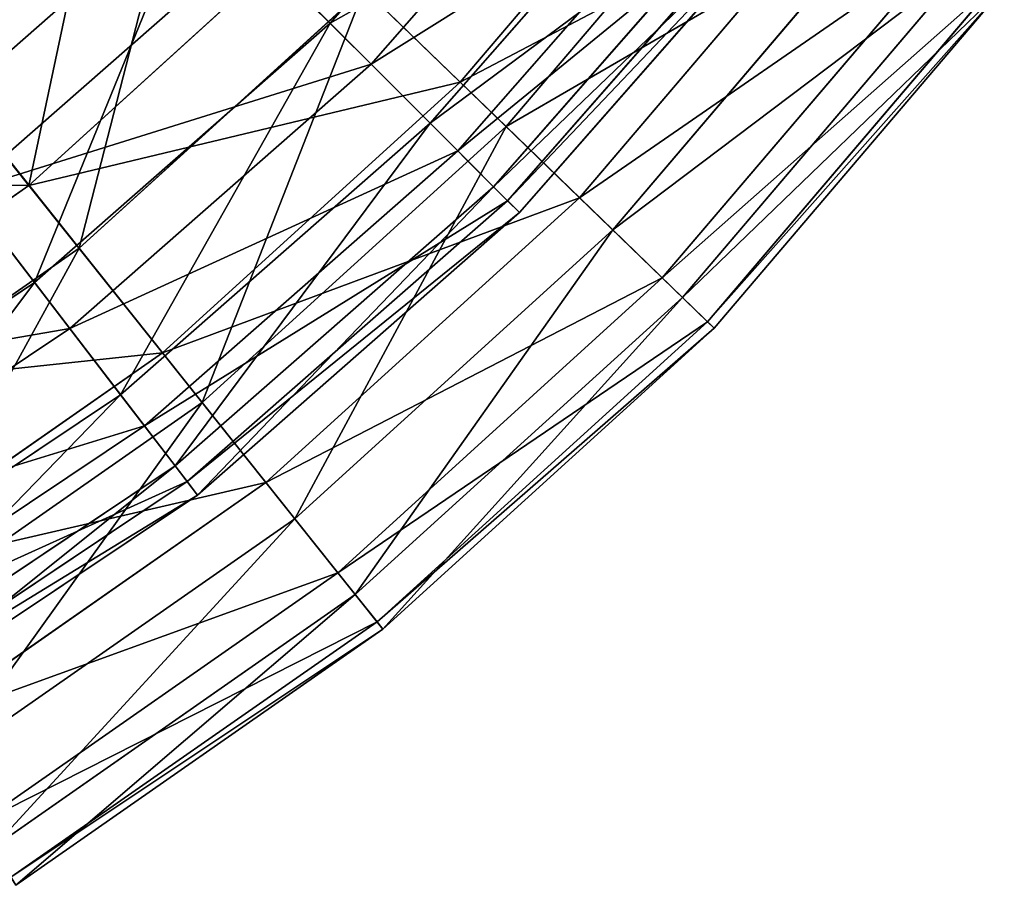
# Model space of a CAD drawing. Extents: x 1 to 199, y -10 to 2.
# Tile 403 of 656: x 53.77 to 55.46, y -9.28 to -7.8. Entities that reach past the tile are written whole.
import ezdxf

# ---------------------------------------------------------------- set-up
doc = ezdxf.new("R2010")
doc.units = 0
doc.header["$LTSCALE"] = 2.54
doc.layers.get('0').update_dxf_attribs({"color": 13, "linetype": 'CONTINUOUS'})

# ---------------------------------------------------------------- blocks, each defined once
blk = doc.blocks.new('SLING-V-10355_STL')
at = {"color": 0}
for p, q in [((54.3066, -7.802, 4.4057), (54.7515, -7.2948, 4.4057)), ((54.3066, -7.802, 4.4057), (54.7515, -7.2948, 4.4057)), ((54.377, -7.8724, 8.7272), (54.8304, -7.3553, 8.7272)), ((54.377, -7.8724, 8.7272), (54.8304, -7.3553, 8.7272)), ((54.53, -7.9033, 4.0604), (54.9776, -7.3776, 4.0604)), ((54.53, -7.9033, 4.0604), (54.9776, -7.3776, 4.0604)), ((54.4783, -7.9737, 5.1017), (54.9441, -7.4425, 5.1017)), ((54.4783, -7.9737, 5.1017), (54.9441, -7.4425, 5.1017)), ((54.6086, -7.9794, 9.1025), (55.0653, -7.443, 9.1025)), ((54.6086, -7.9794, 9.1025), (55.0653, -7.443, 9.1025)), ((54.5258, -8.0212, 8.0207), (54.9974, -7.4834, 8.0207)), ((54.5258, -8.0212, 8.0207), (54.9974, -7.4834, 8.0207)), ((54.5872, -8.0826, 5.8226), (55.0663, -7.5363, 5.8226)), ((54.5872, -8.0826, 5.8226), (55.0663, -7.5363, 5.8226)), ((54.7347, -8.1015, 4.7467), (55.2059, -7.548, 4.7467)), ((54.7347, -8.1015, 4.7467), (55.2059, -7.548, 4.7467)), ((53.5999, -7.987, 3.7454), (54.075, -7.5704, 3.7454)), ((53.5999, -7.987, 3.7454), (54.075, -7.5704, 3.7454)), ((54.075, -7.5704, 3.7454), (54.3066, -7.802, 4.4057)), ((54.075, -7.5704, 3.7454), (54.3066, -7.802, 4.4057)), ((54.6111, -8.1066, 7.2935), (55.0932, -7.5569, 7.2935)), ((54.6111, -8.1066, 7.2935), (55.0932, -7.5569, 7.2935)), ((54.6317, -8.1271, 6.557), (55.1162, -7.5746, 6.557)), ((54.6317, -8.1271, 6.557), (55.1162, -7.5746, 6.557)), ((54.7917, -8.1567, 8.4045), (55.2695, -7.5954, 8.4045)), ((54.7917, -8.1567, 8.4045), (55.2695, -7.5954, 8.4045)), ((53.7897, -8.0802, 3.4145), (54.266, -7.6476, 3.4145)), ((53.7897, -8.0802, 3.4145), (54.266, -7.6476, 3.4145)), ((54.266, -7.6476, 3.4145), (54.53, -7.9033, 4.0604)), ((54.266, -7.6476, 3.4145), (54.53, -7.9033, 4.0604)), ((53.6792, -8.0903, 9.4018), (54.1671, -7.6625, 9.4018)), ((53.6792, -8.0903, 9.4018), (54.1671, -7.6625, 9.4018)), ((54.377, -7.8724, 8.7272), (54.1671, -7.6625, 9.4018)), ((54.377, -7.8724, 8.7272), (54.1671, -7.6625, 9.4018)), ((54.8768, -8.2392, 5.4629), (55.3645, -7.6663, 5.4629)), ((54.8768, -8.2392, 5.4629), (55.3645, -7.6663, 5.4629)), ((54.9114, -8.2726, 7.6803), (55.4031, -7.6951, 7.6803)), ((54.9114, -8.2726, 7.6803), (55.4031, -7.6951, 7.6803)), ((53.5125, -7.7326, 2.8191), (53.7897, -8.0802, 3.4145)), ((53.5125, -7.7326, 2.8191), (53.7897, -8.0802, 3.4145)), ((54.9543, -8.3142, 6.1982), (55.4509, -7.7308, 6.1982)), ((54.9543, -8.3142, 6.1982), (55.4509, -7.7308, 6.1982)), ((54.9659, -8.3254, 6.9411), (55.4638, -7.7404, 6.9411)), ((54.9659, -8.3254, 6.9411), (55.4638, -7.7404, 6.9411)), ((53.8756, -8.1878, 9.7637), (54.3649, -7.7434, 9.7637)), ((53.8756, -8.1878, 9.7637), (54.3649, -7.7434, 9.7637)), ((54.6086, -7.9794, 9.1025), (54.3649, -7.7434, 9.7637)), ((54.6086, -7.9794, 9.1025), (54.3649, -7.7434, 9.7637)), ((53.7993, -8.2469, 4.4057), (54.3066, -7.802, 4.4057)), ((53.7993, -8.2469, 4.4057), (54.3066, -7.802, 4.4057)), ((54.3066, -7.802, 4.4057), (54.4783, -7.9737, 5.1017)), ((54.3066, -7.802, 4.4057), (54.4783, -7.9737, 5.1017)), ((53.8756, -8.1878, 9.7637), (53.6148, -7.8608, 10.3778)), ((53.8756, -8.1878, 9.7637), (53.6148, -7.8608, 10.3778)), ((53.8599, -8.3259, 8.7272), (54.377, -7.8724, 8.7272)), ((53.8599, -8.3259, 8.7272), (54.377, -7.8724, 8.7272)), ((54.5258, -8.0212, 8.0207), (54.377, -7.8724, 8.7272)), ((54.5258, -8.0212, 8.0207), (54.377, -7.8724, 8.7272)), ((54.0189, -8.3675, 4.0604), (54.53, -7.9033, 4.0604)), ((54.0189, -8.3675, 4.0604), (54.53, -7.9033, 4.0604)), ((54.53, -7.9033, 4.0604), (54.7347, -8.1015, 4.7467)), ((54.53, -7.9033, 4.0604), (54.7347, -8.1015, 4.7467)), ((53.9471, -8.4395, 5.1017), (54.4783, -7.9737, 5.1017)), ((53.9471, -8.4395, 5.1017), (54.4783, -7.9737, 5.1017)), ((54.4783, -7.9737, 5.1017), (54.5872, -8.0826, 5.8226)), ((54.4783, -7.9737, 5.1017), (54.5872, -8.0826, 5.8226)), ((53.5999, -7.987, 3.7454), (53.7993, -8.2469, 4.4057)), ((53.5999, -7.987, 3.7454), (53.7993, -8.2469, 4.4057)), ((54.0871, -8.453, 9.1025), (54.6086, -7.9794, 9.1025)), ((54.0871, -8.453, 9.1025), (54.6086, -7.9794, 9.1025)), ((54.7917, -8.1567, 8.4045), (54.6086, -7.9794, 9.1025)), ((54.7917, -8.1567, 8.4045), (54.6086, -7.9794, 9.1025)), ((53.988, -8.4928, 8.0207), (54.5258, -8.0212, 8.0207)), ((53.988, -8.4928, 8.0207), (54.5258, -8.0212, 8.0207)), ((54.6111, -8.1066, 7.2935), (54.5258, -8.0212, 8.0207)), ((54.6111, -8.1066, 7.2935), (54.5258, -8.0212, 8.0207)), ((53.262, -8.4482, 3.4145), (53.7897, -8.0802, 3.4145)), ((53.262, -8.4482, 3.4145), (53.7897, -8.0802, 3.4145)), ((53.8599, -8.3259, 8.7272), (53.6792, -8.0903, 9.4018)), ((53.8599, -8.3259, 8.7272), (53.6792, -8.0903, 9.4018)), ((53.7897, -8.0802, 3.4145), (54.0189, -8.3675, 4.0604)), ((53.7897, -8.0802, 3.4145), (54.0189, -8.3675, 4.0604)), ((54.0409, -8.5617, 5.8226), (54.5872, -8.0826, 5.8226)), ((54.0409, -8.5617, 5.8226), (54.5872, -8.0826, 5.8226)), ((54.5872, -8.0826, 5.8226), (54.6317, -8.1271, 6.557)), ((54.5872, -8.0826, 5.8226), (54.6317, -8.1271, 6.557)), ((54.0615, -8.5886, 7.2935), (54.6111, -8.1066, 7.2935)), ((54.0615, -8.5886, 7.2935), (54.6111, -8.1066, 7.2935)), ((54.1965, -8.5903, 4.7467), (54.7347, -8.1015, 4.7467)), ((54.1965, -8.5903, 4.7467), (54.7347, -8.1015, 4.7467)), ((54.6317, -8.1271, 6.557), (54.6111, -8.1066, 7.2935)), ((54.6317, -8.1271, 6.557), (54.6111, -8.1066, 7.2935)), ((54.7347, -8.1015, 4.7467), (54.8768, -8.2392, 5.4629)), ((54.7347, -8.1015, 4.7467), (54.8768, -8.2392, 5.4629)), ((54.0792, -8.6117, 6.557), (54.6317, -8.1271, 6.557)), ((54.0792, -8.6117, 6.557), (54.6317, -8.1271, 6.557)), ((54.246, -8.6523, 8.4045), (54.7917, -8.1567, 8.4045)), ((54.246, -8.6523, 8.4045), (54.7917, -8.1567, 8.4045)), ((54.9114, -8.2726, 7.6803), (54.7917, -8.1567, 8.4045)), ((54.9114, -8.2726, 7.6803), (54.7917, -8.1567, 8.4045)), ((53.3334, -8.566, 9.7637), (53.8756, -8.1878, 9.7637)), ((53.3334, -8.566, 9.7637), (53.8756, -8.1878, 9.7637)), ((54.0871, -8.453, 9.1025), (53.8756, -8.1878, 9.7637)), ((54.0871, -8.453, 9.1025), (53.8756, -8.1878, 9.7637)), ((53.2383, -8.6218, 4.4057), (53.7993, -8.2469, 4.4057)), ((53.2383, -8.6218, 4.4057), (53.7993, -8.2469, 4.4057)), ((53.7993, -8.2469, 4.4057), (53.9471, -8.4395, 5.1017)), ((53.7993, -8.2469, 4.4057), (53.9471, -8.4395, 5.1017)), ((54.3199, -8.745, 5.4629), (54.8768, -8.2392, 5.4629)), ((54.3199, -8.745, 5.4629), (54.8768, -8.2392, 5.4629)), ((54.8768, -8.2392, 5.4629), (54.9543, -8.3142, 6.1982)), ((54.8768, -8.2392, 5.4629), (54.9543, -8.3142, 6.1982)), ((54.3499, -8.7826, 7.6803), (54.9114, -8.2726, 7.6803)), ((54.3499, -8.7826, 7.6803), (54.9114, -8.2726, 7.6803)), ((54.9659, -8.3254, 6.9411), (54.9114, -8.2726, 7.6803)), ((54.9659, -8.3254, 6.9411), (54.9114, -8.2726, 7.6803)), ((54.3871, -8.8293, 6.1982), (54.9543, -8.3142, 6.1982)), ((54.3871, -8.8293, 6.1982), (54.9543, -8.3142, 6.1982)), ((54.9543, -8.3142, 6.1982), (54.9659, -8.3254, 6.9411)), ((54.9543, -8.3142, 6.1982), (54.9659, -8.3254, 6.9411)), ((53.2881, -8.7079, 8.7272), (53.8599, -8.3259, 8.7272)), ((53.2881, -8.7079, 8.7272), (53.8599, -8.3259, 8.7272)), ((53.988, -8.4928, 8.0207), (53.8599, -8.3259, 8.7272)), ((53.988, -8.4928, 8.0207), (53.8599, -8.3259, 8.7272)), ((54.3972, -8.8419, 6.9411), (54.9659, -8.3254, 6.9411)), ((54.3972, -8.8419, 6.9411), (54.9659, -8.3254, 6.9411)), ((53.4526, -8.7626, 4.0604), (54.0189, -8.3675, 4.0604)), ((53.4526, -8.7626, 4.0604), (54.0189, -8.3675, 4.0604)), ((54.0189, -8.3675, 4.0604), (54.1965, -8.5903, 4.7467)), ((54.0189, -8.3675, 4.0604), (54.1965, -8.5903, 4.7467)), ((53.3597, -8.832, 5.1017), (53.9471, -8.4395, 5.1017)), ((53.3597, -8.832, 5.1017), (53.9471, -8.4395, 5.1017)), ((53.9471, -8.4395, 5.1017), (54.0409, -8.5617, 5.8226)), ((53.9471, -8.4395, 5.1017), (54.0409, -8.5617, 5.8226)), ((53.5093, -8.8561, 9.1025), (54.0871, -8.453, 9.1025)), ((53.5093, -8.8561, 9.1025), (54.0871, -8.453, 9.1025)), ((54.246, -8.6523, 8.4045), (54.0871, -8.453, 9.1025)), ((54.246, -8.6523, 8.4045), (54.0871, -8.453, 9.1025)), ((53.3933, -8.8902, 8.0207), (53.988, -8.4928, 8.0207)), ((53.3933, -8.8902, 8.0207), (53.988, -8.4928, 8.0207)), ((54.0615, -8.5886, 7.2935), (53.988, -8.4928, 8.0207)), ((54.0615, -8.5886, 7.2935), (53.988, -8.4928, 8.0207)), ((53.4367, -8.9654, 5.8226), (54.0409, -8.5617, 5.8226)), ((53.4367, -8.9654, 5.8226), (54.0409, -8.5617, 5.8226)), ((54.0409, -8.5617, 5.8226), (54.0792, -8.6117, 6.557)), ((54.0409, -8.5617, 5.8226), (54.0792, -8.6117, 6.557)), ((53.4537, -8.9947, 7.2935), (54.0615, -8.5886, 7.2935)), ((53.4537, -8.9947, 7.2935), (54.0615, -8.5886, 7.2935)), ((53.6003, -9.0062, 4.7467), (54.1965, -8.5903, 4.7467)), ((53.6003, -9.0062, 4.7467), (54.1965, -8.5903, 4.7467)), ((54.0792, -8.6117, 6.557), (54.0615, -8.5886, 7.2935)), ((54.0792, -8.6117, 6.557), (54.0615, -8.5886, 7.2935)), ((54.1965, -8.5903, 4.7467), (54.3199, -8.745, 5.4629)), ((54.1965, -8.5903, 4.7467), (54.3199, -8.745, 5.4629)), ((53.4682, -9.0199, 6.557), (54.0792, -8.6117, 6.557)), ((53.4682, -9.0199, 6.557), (54.0792, -8.6117, 6.557)), ((53.6414, -9.074, 8.4045), (54.246, -8.6523, 8.4045)), ((53.6414, -9.074, 8.4045), (54.246, -8.6523, 8.4045)), ((54.3499, -8.7826, 7.6803), (54.246, -8.6523, 8.4045)), ((54.3499, -8.7826, 7.6803), (54.246, -8.6523, 8.4045)), ((53.7029, -9.1754, 5.4629), (54.3199, -8.745, 5.4629)), ((53.7029, -9.1754, 5.4629), (54.3199, -8.745, 5.4629)), ((54.3199, -8.745, 5.4629), (54.3871, -8.8293, 6.1982)), ((54.3199, -8.745, 5.4629), (54.3871, -8.8293, 6.1982)), ((53.7278, -9.2165, 7.6803), (54.3499, -8.7826, 7.6803)), ((53.7278, -9.2165, 7.6803), (54.3499, -8.7826, 7.6803)), ((54.3972, -8.8419, 6.9411), (54.3499, -8.7826, 7.6803)), ((54.3972, -8.8419, 6.9411), (54.3499, -8.7826, 7.6803)), ((53.7587, -9.2676, 6.1982), (54.3871, -8.8293, 6.1982)), ((53.7587, -9.2676, 6.1982), (54.3871, -8.8293, 6.1982)), ((54.3871, -8.8293, 6.1982), (54.3972, -8.8419, 6.9411)), ((54.3871, -8.8293, 6.1982), (54.3972, -8.8419, 6.9411)), ((53.7671, -9.2814, 6.9411), (54.3972, -8.8419, 6.9411)), ((53.7671, -9.2814, 6.9411), (54.3972, -8.8419, 6.9411))]:
    blk.add_line(p, q, dxfattribs=at)
at = {"color": 7}
mesh = blk.add_polyface(dxfattribs=at)
corners = [(54.7515, -7.2948, 4.4057), (54.075, -7.5704, 3.7454), (54.3066, -7.802, 4.4057), (54.4916, -7.0953, 3.7454)]
mesh.append_faces([[corners[k] for k in face] for face in [(0, 1, 2), (1, 0, 3)]], dxfattribs={"vtx0": -1, "color": 7})
mesh = blk.add_polyface(dxfattribs=at)
corners = [(53.6148, -7.8608, 10.3778), (53.7117, -7.1108, 10.9356), (53.3086, -7.4768, 10.9356), (54.0644, -7.4524, 10.3778)]
mesh.append_faces([[corners[k] for k in face] for face in [(0, 1, 2), (1, 0, 3)]], dxfattribs={"vtx0": -1, "color": 7})
mesh = blk.add_polyface(dxfattribs=at)
corners = [(54.266, -7.6476, 3.4145), (54.9776, -7.3776, 4.0604), (54.53, -7.9033, 4.0604), (54.6831, -7.1577, 3.4145)]
mesh.append_faces([[corners[k] for k in face] for face in [(0, 1, 2), (1, 0, 3)]], dxfattribs={"vtx0": -1, "color": 7})
mesh = blk.add_polyface(dxfattribs=at)
corners = [(54.1671, -7.6625, 9.4018), (54.8304, -7.3553, 8.7272), (54.377, -7.8724, 8.7272), (54.5949, -7.1746, 9.4018)]
mesh.append_faces([[corners[k] for k in face] for face in [(0, 1, 2), (1, 0, 3)]], dxfattribs={"vtx0": -1, "color": 7})
mesh = blk.add_polyface(dxfattribs=at)
corners = [(55.0653, -7.443, 9.1025), (54.3649, -7.7434, 9.7637), (54.6086, -7.9794, 9.1025), (54.7934, -7.2401, 9.7637)]
mesh.append_faces([[corners[k] for k in face] for face in [(0, 1, 2), (1, 0, 3)]], dxfattribs={"vtx0": -1, "color": 7})
mesh = blk.add_polyface(dxfattribs=at)
corners = [(53.5999, -7.987, 3.7454), (53.7869, -7.2823, 3.1311), (53.3519, -7.6638, 3.1311), (54.075, -7.5704, 3.7454)]
mesh.append_faces([[corners[k] for k in face] for face in [(0, 1, 2), (1, 0, 3)]], dxfattribs={"vtx0": -1, "color": 7})
mesh = blk.add_polyface(dxfattribs=at)
corners = [(54.9441, -7.4425, 5.1017), (54.3066, -7.802, 4.4057), (54.4783, -7.9737, 5.1017), (54.7515, -7.2948, 4.4057)]
mesh.append_faces([[corners[k] for k in face] for face in [(0, 1, 2), (1, 0, 3)]], dxfattribs={"vtx0": -1, "color": 7})
mesh = blk.add_polyface(dxfattribs=at)
corners = [(53.9466, -7.3383, 2.8191), (53.7897, -8.0802, 3.4145), (53.5125, -7.7326, 2.8191), (54.266, -7.6476, 3.4145)]
mesh.append_faces([[corners[k] for k in face] for face in [(0, 1, 2), (1, 0, 3)]], dxfattribs={"vtx0": -1, "color": 7})
mesh = blk.add_polyface(dxfattribs=at)
corners = [(54.377, -7.8724, 8.7272), (54.9974, -7.4834, 8.0207), (54.5258, -8.0212, 8.0207), (54.8304, -7.3553, 8.7272)]
mesh.append_faces([[corners[k] for k in face] for face in [(0, 1, 2), (1, 0, 3)]], dxfattribs={"vtx0": -1, "color": 7})
mesh = blk.add_polyface(dxfattribs=at)
corners = [(54.53, -7.9033, 4.0604), (55.2059, -7.548, 4.7467), (54.7347, -8.1015, 4.7467), (54.9776, -7.3776, 4.0604)]
mesh.append_faces([[corners[k] for k in face] for face in [(0, 1, 2), (1, 0, 3)]], dxfattribs={"vtx0": -1, "color": 7})
mesh = blk.add_polyface(dxfattribs=at)
corners = [(53.4486, -7.7899, 10.0342), (54.1671, -7.6625, 9.4018), (53.6792, -8.0903, 9.4018), (53.8993, -7.3947, 10.0342)]
mesh.append_faces([[corners[k] for k in face] for face in [(0, 1, 2), (1, 0, 3)]], dxfattribs={"vtx0": -1, "color": 7})
mesh = blk.add_polyface(dxfattribs=at)
corners = [(54.0644, -7.4524, 10.3778), (53.8756, -8.1878, 9.7637), (54.3649, -7.7434, 9.7637), (53.6148, -7.8608, 10.3778)]
mesh.append_faces([[corners[k] for k in face] for face in [(0, 1, 2), (1, 0, 3)]], dxfattribs={"vtx0": -1, "color": 7})
mesh = blk.add_polyface(dxfattribs=at)
corners = [(55.0663, -7.5363, 5.8226), (54.4783, -7.9737, 5.1017), (54.5872, -8.0826, 5.8226), (54.9441, -7.4425, 5.1017)]
mesh.append_faces([[corners[k] for k in face] for face in [(0, 1, 2), (1, 0, 3)]], dxfattribs={"vtx0": -1, "color": 7})
mesh = blk.add_polyface(dxfattribs=at)
corners = [(55.2695, -7.5954, 8.4045), (54.6086, -7.9794, 9.1025), (54.7917, -8.1567, 8.4045), (55.0653, -7.443, 9.1025)]
mesh.append_faces([[corners[k] for k in face] for face in [(0, 1, 2), (1, 0, 3)]], dxfattribs={"vtx0": -1, "color": 7})
mesh = blk.add_polyface(dxfattribs=at)
corners = [(54.5258, -8.0212, 8.0207), (55.0932, -7.5569, 7.2935), (54.6111, -8.1066, 7.2935), (54.9974, -7.4834, 8.0207)]
mesh.append_faces([[corners[k] for k in face] for face in [(0, 1, 2), (1, 0, 3)]], dxfattribs={"vtx0": -1, "color": 7})
mesh = blk.add_polyface(dxfattribs=at)
corners = [(55.1162, -7.5746, 6.557), (54.5872, -8.0826, 5.8226), (54.6317, -8.1271, 6.557), (55.0663, -7.5363, 5.8226)]
mesh.append_faces([[corners[k] for k in face] for face in [(0, 1, 2), (1, 0, 3)]], dxfattribs={"vtx0": -1, "color": 7})
mesh = blk.add_polyface(dxfattribs=at)
corners = [(54.7347, -8.1015, 4.7467), (55.3645, -7.6663, 5.4629), (54.8768, -8.2392, 5.4629), (55.2059, -7.548, 4.7467)]
mesh.append_faces([[corners[k] for k in face] for face in [(0, 1, 2), (1, 0, 3)]], dxfattribs={"vtx0": -1, "color": 7})
mesh = blk.add_polyface(dxfattribs=at)
corners = [(53.7993, -8.2469, 4.4057), (54.075, -7.5704, 3.7454), (53.5999, -7.987, 3.7454), (54.3066, -7.802, 4.4057)]
mesh.append_faces([[corners[k] for k in face] for face in [(0, 1, 2), (1, 0, 3)]], dxfattribs={"vtx0": -1, "color": 7})
mesh = blk.add_polyface(dxfattribs=at)
corners = [(54.6111, -8.1066, 7.2935), (55.1162, -7.5746, 6.557), (54.6317, -8.1271, 6.557), (55.0932, -7.5569, 7.2935)]
mesh.append_faces([[corners[k] for k in face] for face in [(0, 1, 2), (1, 0, 3)]], dxfattribs={"vtx0": -1, "color": 7})
mesh = blk.add_polyface(dxfattribs=at)
corners = [(55.4031, -7.6951, 7.6803), (54.7917, -8.1567, 8.4045), (54.9114, -8.2726, 7.6803), (55.2695, -7.5954, 8.4045)]
mesh.append_faces([[corners[k] for k in face] for face in [(0, 1, 2), (1, 0, 3)]], dxfattribs={"vtx0": -1, "color": 7})
mesh = blk.add_polyface(dxfattribs=at)
corners = [(54.53, -7.9033, 4.0604), (53.7897, -8.0802, 3.4145), (54.266, -7.6476, 3.4145), (54.0189, -8.3675, 4.0604)]
mesh.append_faces([[corners[k] for k in face] for face in [(0, 1, 2), (1, 0, 3)]], dxfattribs={"vtx0": -1, "color": 7})
mesh = blk.add_polyface(dxfattribs=at)
corners = [(53.6792, -8.0903, 9.4018), (54.377, -7.8724, 8.7272), (53.8599, -8.3259, 8.7272), (54.1671, -7.6625, 9.4018)]
mesh.append_faces([[corners[k] for k in face] for face in [(0, 1, 2), (1, 0, 3)]], dxfattribs={"vtx0": -1, "color": 7})
mesh = blk.add_polyface(dxfattribs=at)
corners = [(54.8768, -8.2392, 5.4629), (55.4509, -7.7308, 6.1982), (54.9543, -8.3142, 6.1982), (55.3645, -7.6663, 5.4629)]
mesh.append_faces([[corners[k] for k in face] for face in [(0, 1, 2), (1, 0, 3)]], dxfattribs={"vtx0": -1, "color": 7})
mesh = blk.add_polyface(dxfattribs=at)
corners = [(55.4638, -7.7404, 6.9411), (54.9114, -8.2726, 7.6803), (54.9659, -8.3254, 6.9411), (55.4031, -7.6951, 7.6803)]
mesh.append_faces([[corners[k] for k in face] for face in [(0, 1, 2), (1, 0, 3)]], dxfattribs={"vtx0": -1, "color": 7})
mesh = blk.add_polyface(dxfattribs=at)
corners = [(53.7897, -8.0802, 3.4145), (53.0316, -8.0681, 2.8191), (53.5125, -7.7326, 2.8191), (53.262, -8.4482, 3.4145)]
mesh.append_faces([[corners[k] for k in face] for face in [(0, 1, 2), (1, 0, 3)]], dxfattribs={"vtx0": -1, "color": 7})
mesh = blk.add_polyface(dxfattribs=at)
corners = [(54.9543, -8.3142, 6.1982), (55.4638, -7.7404, 6.9411), (54.9659, -8.3254, 6.9411), (55.4509, -7.7308, 6.1982)]
mesh.append_faces([[corners[k] for k in face] for face in [(0, 1, 2), (1, 0, 3)]], dxfattribs={"vtx0": -1, "color": 7})
mesh = blk.add_polyface(dxfattribs=at)
corners = [(54.3649, -7.7434, 9.7637), (54.0871, -8.453, 9.1025), (54.6086, -7.9794, 9.1025), (53.8756, -8.1878, 9.7637)]
mesh.append_faces([[corners[k] for k in face] for face in [(0, 1, 2), (1, 0, 3)]], dxfattribs={"vtx0": -1, "color": 7})
mesh = blk.add_polyface(dxfattribs=at)
corners = [(53.9471, -8.4395, 5.1017), (54.3066, -7.802, 4.4057), (53.7993, -8.2469, 4.4057), (54.4783, -7.9737, 5.1017)]
mesh.append_faces([[corners[k] for k in face] for face in [(0, 1, 2), (1, 0, 3)]], dxfattribs={"vtx0": -1, "color": 7})
mesh = blk.add_polyface(dxfattribs=at)
corners = [(53.6148, -7.8608, 10.3778), (53.3334, -8.566, 9.7637), (53.8756, -8.1878, 9.7637), (53.1166, -8.2083, 10.3778)]
mesh.append_faces([[corners[k] for k in face] for face in [(0, 1, 2), (1, 0, 3)]], dxfattribs={"vtx0": -1, "color": 7})
mesh = blk.add_polyface(dxfattribs=at)
corners = [(53.8599, -8.3259, 8.7272), (54.5258, -8.0212, 8.0207), (53.988, -8.4928, 8.0207), (54.377, -7.8724, 8.7272)]
mesh.append_faces([[corners[k] for k in face] for face in [(0, 1, 2), (1, 0, 3)]], dxfattribs={"vtx0": -1, "color": 7})
mesh = blk.add_polyface(dxfattribs=at)
corners = [(54.7347, -8.1015, 4.7467), (54.0189, -8.3675, 4.0604), (54.53, -7.9033, 4.0604), (54.1965, -8.5903, 4.7467)]
mesh.append_faces([[corners[k] for k in face] for face in [(0, 1, 2), (1, 0, 3)]], dxfattribs={"vtx0": -1, "color": 7})
mesh = blk.add_polyface(dxfattribs=at)
corners = [(54.0409, -8.5617, 5.8226), (54.4783, -7.9737, 5.1017), (53.9471, -8.4395, 5.1017), (54.5872, -8.0826, 5.8226)]
mesh.append_faces([[corners[k] for k in face] for face in [(0, 1, 2), (1, 0, 3)]], dxfattribs={"vtx0": -1, "color": 7})
mesh = blk.add_polyface(dxfattribs=at)
corners = [(53.2383, -8.6218, 4.4057), (53.5999, -7.987, 3.7454), (53.0745, -8.338, 3.7454), (53.7993, -8.2469, 4.4057)]
mesh.append_faces([[corners[k] for k in face] for face in [(0, 1, 2), (1, 0, 3)]], dxfattribs={"vtx0": -1, "color": 7})
mesh = blk.add_polyface(dxfattribs=at)
corners = [(54.6086, -7.9794, 9.1025), (54.246, -8.6523, 8.4045), (54.7917, -8.1567, 8.4045), (54.0871, -8.453, 9.1025)]
mesh.append_faces([[corners[k] for k in face] for face in [(0, 1, 2), (1, 0, 3)]], dxfattribs={"vtx0": -1, "color": 7})
mesh = blk.add_polyface(dxfattribs=at)
corners = [(53.988, -8.4928, 8.0207), (54.6111, -8.1066, 7.2935), (54.0615, -8.5886, 7.2935), (54.5258, -8.0212, 8.0207)]
mesh.append_faces([[corners[k] for k in face] for face in [(0, 1, 2), (1, 0, 3)]], dxfattribs={"vtx0": -1, "color": 7})
mesh = blk.add_polyface(dxfattribs=at)
corners = [(53.1396, -8.4508, 9.4018), (53.8599, -8.3259, 8.7272), (53.2881, -8.7079, 8.7272), (53.6792, -8.0903, 9.4018)]
mesh.append_faces([[corners[k] for k in face] for face in [(0, 1, 2), (1, 0, 3)]], dxfattribs={"vtx0": -1, "color": 7})
mesh = blk.add_polyface(dxfattribs=at)
corners = [(54.0189, -8.3675, 4.0604), (53.262, -8.4482, 3.4145), (53.7897, -8.0802, 3.4145), (53.4526, -8.7626, 4.0604)]
mesh.append_faces([[corners[k] for k in face] for face in [(0, 1, 2), (1, 0, 3)]], dxfattribs={"vtx0": -1, "color": 7})
mesh = blk.add_polyface(dxfattribs=at)
corners = [(54.0792, -8.6117, 6.557), (54.5872, -8.0826, 5.8226), (54.0409, -8.5617, 5.8226), (54.6317, -8.1271, 6.557)]
mesh.append_faces([[corners[k] for k in face] for face in [(0, 1, 2), (1, 0, 3)]], dxfattribs={"vtx0": -1, "color": 7})
mesh = blk.add_polyface(dxfattribs=at)
corners = [(54.0615, -8.5886, 7.2935), (54.6317, -8.1271, 6.557), (54.0792, -8.6117, 6.557), (54.6111, -8.1066, 7.2935)]
mesh.append_faces([[corners[k] for k in face] for face in [(0, 1, 2), (1, 0, 3)]], dxfattribs={"vtx0": -1, "color": 7})
mesh = blk.add_polyface(dxfattribs=at)
corners = [(54.8768, -8.2392, 5.4629), (54.1965, -8.5903, 4.7467), (54.7347, -8.1015, 4.7467), (54.3199, -8.745, 5.4629)]
mesh.append_faces([[corners[k] for k in face] for face in [(0, 1, 2), (1, 0, 3)]], dxfattribs={"vtx0": -1, "color": 7})
mesh = blk.add_polyface(dxfattribs=at)
corners = [(54.7917, -8.1567, 8.4045), (54.3499, -8.7826, 7.6803), (54.9114, -8.2726, 7.6803), (54.246, -8.6523, 8.4045)]
mesh.append_faces([[corners[k] for k in face] for face in [(0, 1, 2), (1, 0, 3)]], dxfattribs={"vtx0": -1, "color": 7})
mesh = blk.add_polyface(dxfattribs=at)
corners = [(53.8756, -8.1878, 9.7637), (53.5093, -8.8561, 9.1025), (54.0871, -8.453, 9.1025), (53.3334, -8.566, 9.7637)]
mesh.append_faces([[corners[k] for k in face] for face in [(0, 1, 2), (1, 0, 3)]], dxfattribs={"vtx0": -1, "color": 7})
mesh = blk.add_polyface(dxfattribs=at)
corners = [(53.3597, -8.832, 5.1017), (53.7993, -8.2469, 4.4057), (53.2383, -8.6218, 4.4057), (53.9471, -8.4395, 5.1017)]
mesh.append_faces([[corners[k] for k in face] for face in [(0, 1, 2), (1, 0, 3)]], dxfattribs={"vtx0": -1, "color": 7})
mesh = blk.add_polyface(dxfattribs=at)
corners = [(54.9543, -8.3142, 6.1982), (54.3199, -8.745, 5.4629), (54.8768, -8.2392, 5.4629), (54.3871, -8.8293, 6.1982)]
mesh.append_faces([[corners[k] for k in face] for face in [(0, 1, 2), (1, 0, 3)]], dxfattribs={"vtx0": -1, "color": 7})
mesh = blk.add_polyface(dxfattribs=at)
corners = [(54.9114, -8.2726, 7.6803), (54.3972, -8.8419, 6.9411), (54.9659, -8.3254, 6.9411), (54.3499, -8.7826, 7.6803)]
mesh.append_faces([[corners[k] for k in face] for face in [(0, 1, 2), (1, 0, 3)]], dxfattribs={"vtx0": -1, "color": 7})
mesh = blk.add_polyface(dxfattribs=at)
corners = [(54.9659, -8.3254, 6.9411), (54.3871, -8.8293, 6.1982), (54.9543, -8.3142, 6.1982), (54.3972, -8.8419, 6.9411)]
mesh.append_faces([[corners[k] for k in face] for face in [(0, 1, 2), (1, 0, 3)]], dxfattribs={"vtx0": -1, "color": 7})
mesh = blk.add_polyface(dxfattribs=at)
corners = [(53.2881, -8.7079, 8.7272), (53.988, -8.4928, 8.0207), (53.3933, -8.8902, 8.0207), (53.8599, -8.3259, 8.7272)]
mesh.append_faces([[corners[k] for k in face] for face in [(0, 1, 2), (1, 0, 3)]], dxfattribs={"vtx0": -1, "color": 7})
mesh = blk.add_polyface(dxfattribs=at)
corners = [(54.1965, -8.5903, 4.7467), (53.4526, -8.7626, 4.0604), (54.0189, -8.3675, 4.0604), (53.6003, -9.0062, 4.7467)]
mesh.append_faces([[corners[k] for k in face] for face in [(0, 1, 2), (1, 0, 3)]], dxfattribs={"vtx0": -1, "color": 7})
mesh = blk.add_polyface(dxfattribs=at)
corners = [(53.4367, -8.9654, 5.8226), (53.9471, -8.4395, 5.1017), (53.3597, -8.832, 5.1017), (54.0409, -8.5617, 5.8226)]
mesh.append_faces([[corners[k] for k in face] for face in [(0, 1, 2), (1, 0, 3)]], dxfattribs={"vtx0": -1, "color": 7})
mesh = blk.add_polyface(dxfattribs=at)
corners = [(54.0871, -8.453, 9.1025), (53.6414, -9.074, 8.4045), (54.246, -8.6523, 8.4045), (53.5093, -8.8561, 9.1025)]
mesh.append_faces([[corners[k] for k in face] for face in [(0, 1, 2), (1, 0, 3)]], dxfattribs={"vtx0": -1, "color": 7})
mesh = blk.add_polyface(dxfattribs=at)
corners = [(53.3933, -8.8902, 8.0207), (54.0615, -8.5886, 7.2935), (53.4537, -8.9947, 7.2935), (53.988, -8.4928, 8.0207)]
mesh.append_faces([[corners[k] for k in face] for face in [(0, 1, 2), (1, 0, 3)]], dxfattribs={"vtx0": -1, "color": 7})
mesh = blk.add_polyface(dxfattribs=at)
corners = [(53.4682, -9.0199, 6.557), (54.0409, -8.5617, 5.8226), (53.4367, -8.9654, 5.8226), (54.0792, -8.6117, 6.557)]
mesh.append_faces([[corners[k] for k in face] for face in [(0, 1, 2), (1, 0, 3)]], dxfattribs={"vtx0": -1, "color": 7})
mesh = blk.add_polyface(dxfattribs=at)
corners = [(53.4537, -8.9947, 7.2935), (54.0792, -8.6117, 6.557), (53.4682, -9.0199, 6.557), (54.0615, -8.5886, 7.2935)]
mesh.append_faces([[corners[k] for k in face] for face in [(0, 1, 2), (1, 0, 3)]], dxfattribs={"vtx0": -1, "color": 7})
mesh = blk.add_polyface(dxfattribs=at)
corners = [(54.3199, -8.745, 5.4629), (53.6003, -9.0062, 4.7467), (54.1965, -8.5903, 4.7467), (53.7029, -9.1754, 5.4629)]
mesh.append_faces([[corners[k] for k in face] for face in [(0, 1, 2), (1, 0, 3)]], dxfattribs={"vtx0": -1, "color": 7})
mesh = blk.add_polyface(dxfattribs=at)
corners = [(54.246, -8.6523, 8.4045), (53.7278, -9.2165, 7.6803), (54.3499, -8.7826, 7.6803), (53.6414, -9.074, 8.4045)]
mesh.append_faces([[corners[k] for k in face] for face in [(0, 1, 2), (1, 0, 3)]], dxfattribs={"vtx0": -1, "color": 7})
mesh = blk.add_polyface(dxfattribs=at)
corners = [(54.3871, -8.8293, 6.1982), (53.7029, -9.1754, 5.4629), (54.3199, -8.745, 5.4629), (53.7587, -9.2676, 6.1982)]
mesh.append_faces([[corners[k] for k in face] for face in [(0, 1, 2), (1, 0, 3)]], dxfattribs={"vtx0": -1, "color": 7})
mesh = blk.add_polyface(dxfattribs=at)
corners = [(54.3499, -8.7826, 7.6803), (53.7671, -9.2814, 6.9411), (54.3972, -8.8419, 6.9411), (53.7278, -9.2165, 7.6803)]
mesh.append_faces([[corners[k] for k in face] for face in [(0, 1, 2), (1, 0, 3)]], dxfattribs={"vtx0": -1, "color": 7})
mesh = blk.add_polyface(dxfattribs=at)
corners = [(54.3972, -8.8419, 6.9411), (53.7587, -9.2676, 6.1982), (54.3871, -8.8293, 6.1982), (53.7671, -9.2814, 6.9411)]
mesh.append_faces([[corners[k] for k in face] for face in [(0, 1, 2), (1, 0, 3)]], dxfattribs={"vtx0": -1, "color": 7})

msp = doc.modelspace()

# ---------------------------------------------------------------- block references
at = {"color": 0}
msp.add_blockref('SLING-V-10355_STL', (0, 0), dxfattribs=at)

doc.saveas('drawing.dxf')
